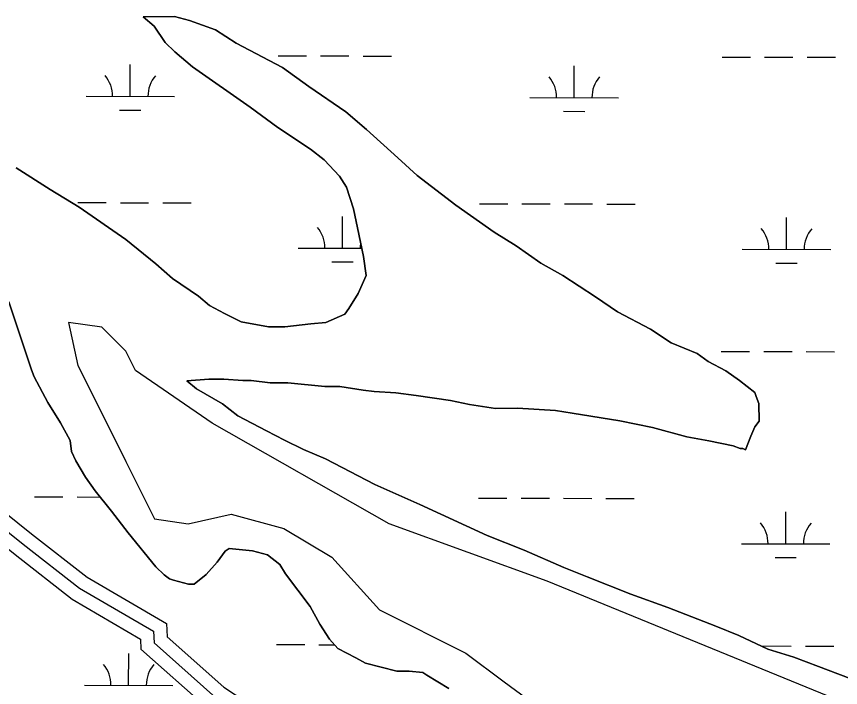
# Model space of a CAD drawing. Extents: x 3161615 to 3199515, y 867541 to 892976.
# Drawn here: x 3168167 to 3169098, y 888585 to 889343 of the extents above; entities that cross this region are included whole.
import ezdxf

# ---------------------------------------------------------------- set-up
doc = ezdxf.new("R2010")
doc.units = 0
for name, color, linetype in [('V-ROAD-CNTR', 7, 'Continuous'), ('V-SITE-VEGE', 7, 'Continuous'), ('V-TOPO-SHOR', 7, 'Continuous'), ('V-WETL-SWMP', 7, 'Continuous')]:
    doc.layers.add(name, color=color, linetype=linetype)

msp = doc.modelspace()

# ---------------------------------------------------------------- linework, layer by layer
at = {"layer": 'V-ROAD-CNTR'}
for points in [[(3167695.96, 889071.13), (3167707.41, 889065.27), (3167789.41, 889033.34), (3167838.65, 889014.27), (3167915.13, 888976.04), (3167979.39, 888928.14), (3168059.71, 888857.93), (3168183.61, 888758.56), (3168246.35, 888709.63), (3168336.35, 888657.11), (3168336.84, 888642.11), (3168401.01, 888585.1), (3168477.73, 888534.91), (3168559.35, 888510.58), (3168633.06, 888487.02), (3168722.41, 888420.52)], [(3167675.54, 889047.88), (3167695.11, 889037.87), (3167778.55, 889005.38), (3167826.5, 888986.81), (3167899.33, 888950.4), (3167960.53, 888904.79), (3168040.44, 888834.92), (3168165, 888735.03), (3168229.49, 888684.74), (3168306.91, 888639.56), (3168307.28, 888628.24), (3168382.74, 888561.2), (3168464.96, 888507.41), (3168550.5, 888481.92), (3168619.16, 888459.97), (3168711.54, 888391.21)], [(3168050.08, 888846.43), (3168174.3, 888746.8), (3168237.92, 888697.19), (3168321.63, 888648.34), (3168322.06, 888635.18), (3168391.87, 888573.15), (3168471.34, 888521.16), (3168554.93, 888496.25), (3168626.11, 888473.49), (3168733.9, 888393.27), (3168803.25, 888339.44), (3168873.68, 888318.28), (3168938.32, 888309.91), (3169055.65, 888264.45), (3169116.57, 888240.33)]]:
    msp.add_lwpolyline(points, dxfattribs=at)
at = {"layer": 'V-SITE-VEGE'}
for p, q in [((3168309.64, 889342.79), (3168345.12, 889343.09)), ((3168322.07, 889332.1), (3168309.64, 889342.79)), ((3168345.12, 889343.09), (3168362.12, 889338.6)), ((3168362.12, 889338.6), (3168391.52, 889328.04)), ((3168334.56, 889313.69), (3168322.07, 889332.1)), ((3168391.52, 889328.04), (3168414.78, 889312.81)), ((3168345.45, 889302.98), (3168334.56, 889313.69)), ((3168414.78, 889312.81), (3168467.46, 889285.48)), ((3168365.64, 889286.18), (3168345.45, 889302.98)), ((3168430.81, 889240.45), (3168365.64, 889286.18)), ((3168467.46, 889285.48), (3168496.94, 889264.13)), ((3168496.94, 889264.13), (3168538.83, 889235.17)), ((3168461.85, 889217.57), (3168430.81, 889240.45)), ((3168538.83, 889235.17), (3168562.13, 889215.31)), ((3168499.07, 889193.19), (3168461.85, 889217.57)), ((3168562.13, 889215.31), (3168597.87, 889183.21)), ((3168514.59, 889180.98), (3168499.07, 889193.19)), ((3168531.71, 889162.61), (3168514.59, 889180.98)), ((3168597.87, 889183.21), (3168619.63, 889163.34)), ((3168166.06, 889171.93), (3168204.82, 889147.57)), ((3168539.53, 889150.34), (3168531.71, 889162.61)), ((3168619.63, 889163.34), (3168663.1, 889129.76)), ((3168204.82, 889147.57), (3168237.38, 889127.79)), ((3168547.44, 889125.72), (3168539.53, 889150.34)), ((3168663.1, 889129.76), (3168706.54, 889099.27)), ((3168237.38, 889127.79), (3168290.13, 889091.2)), ((3168552.25, 889104.17), (3168547.44, 889125.72)), ((3168558.69, 889071.83), (3168552.25, 889104.17)), ((3168290.13, 889091.2), (3168324.29, 889063.72)), ((3168706.54, 889099.27), (3168731.35, 889084.05)), ((3168731.35, 889084.05), (3168759.28, 889064.23)), ((3168324.29, 889063.72), (3168342.94, 889046.9)), ((3168561.95, 889050.26), (3168558.69, 889071.83)), ((3168759.28, 889064.23), (3168784.07, 889050.56)), ((3168342.94, 889046.9), (3168372.41, 889027.1)), ((3168552.86, 889030.13), (3168561.95, 889050.26)), ((3168784.07, 889050.56), (3168821.29, 889026.18)), ((3168372.41, 889027.1), (3168384.84, 889016.4)), ((3168542.21, 889013.07), (3168552.86, 889030.13)), ((3168821.29, 889026.18), (3168846.11, 889009.42)), ((3168183.38, 888943.78), (3168158.06, 889020.7)), ((3168384.84, 889016.4), (3168401.89, 889007.29)), ((3168401.89, 889007.29), (3168420.47, 888998.19)), ((3168537.63, 889006.87), (3168542.21, 889013.07)), ((3168846.11, 889009.42), (3168883.3, 888989.68)), ((3168420.47, 888998.19), (3168451.37, 888992.27)), ((3168516.11, 888997.43), (3168537.63, 889006.87)), ((3168451.37, 888992.27), (3168469.88, 888992.42)), ((3168469.88, 888992.42), (3168499.16, 888995.75)), ((3168499.16, 888995.75), (3168516.11, 888997.43)), ((3168883.3, 888989.68), (3168906.56, 888974.45)), ((3168906.56, 888974.45), (3168935.97, 888962.35)), ((3168935.97, 888962.35), (3168948.38, 888953.19)), ((3168948.38, 888953.19), (3168968.52, 888942.56)), ((3168186.52, 888936.09), (3168183.38, 888943.78)), ((3168968.52, 888942.56), (3168984.04, 888931.89)), ((3168202.19, 888906.91), (3168186.52, 888936.09)), ((3168383.99, 888933.1), (3168359.33, 888931.35)), ((3168400.95, 888933.24), (3168383.99, 888933.1)), ((3168422.56, 888931.87), (3168400.95, 888933.24)), ((3168359.33, 888931.35), (3168370.2, 888922.19)), ((3168431.82, 888931.95), (3168422.56, 888931.87)), ((3168453.44, 888929.05), (3168431.82, 888931.95)), ((3168473.49, 888929.21), (3168453.44, 888929.05)), ((3168515.17, 888924.93), (3168473.49, 888929.21)), ((3168532.14, 888925.07), (3168515.17, 888924.93)), ((3168558.4, 888920.66), (3168532.14, 888925.07)), ((3168984.04, 888931.89), (3169001.12, 888918.15)), ((3168370.2, 888922.19), (3168399.64, 888905.46)), ((3168570.75, 888919.22), (3168558.4, 888920.66)), ((3168595.44, 888917.88), (3168570.75, 888919.22)), ((3168618.6, 888914.99), (3168595.44, 888917.88)), ((3168657.21, 888909.14), (3168618.6, 888914.99)), ((3169001.12, 888918.15), (3169002.7, 888913.54)), ((3168216.26, 888883.89), (3168202.19, 888906.91)), ((3168399.64, 888905.46), (3168416.73, 888891.72)), ((3168678.85, 888904.69), (3168657.21, 888909.14)), ((3168708.19, 888900.3), (3168678.85, 888904.69)), ((3169002.7, 888913.54), (3169005.85, 888905.85)), ((3169005.85, 888905.85), (3169006.01, 888885.8)), ((3168732.87, 888900.51), (3168708.19, 888900.3)), ((3168776.08, 888897.78), (3168732.87, 888900.51)), ((3168794.62, 888894.85), (3168776.08, 888897.78)), ((3168416.73, 888891.72), (3168449.26, 888875.02)), ((3168848.68, 888886.04), (3168794.62, 888894.85)), ((3168885.76, 888878.63), (3168848.68, 888886.04)), ((3168227.23, 888863.93), (3168216.26, 888883.89)), ((3168924.41, 888868.16), (3168885.76, 888878.63)), ((3169001.44, 888879.59), (3168996.9, 888868.76)), ((3169006.01, 888885.8), (3169001.44, 888879.59)), ((3168449.26, 888875.02), (3168469.4, 888864.39)), ((3168949.12, 888863.73), (3168924.41, 888868.16)), ((3168996.9, 888868.76), (3168990.86, 888853.28)), ((3168228.87, 888851.6), (3168227.23, 888863.93)), ((3168469.4, 888864.39), (3168491.08, 888853.77)), ((3168976.94, 888857.8), (3168949.12, 888863.73)), ((3168233.59, 888840.85), (3168228.87, 888851.6)), ((3168491.08, 888853.77), (3168515.85, 888843.18)), ((3168984.68, 888854.77), (3168976.94, 888857.8)), ((3168987.76, 888854.8), (3168984.68, 888854.77)), ((3168990.86, 888853.28), (3168987.76, 888854.8)), ((3168244.54, 888822.43), (3168233.59, 888840.85)), ((3168515.85, 888843.18), (3168571.62, 888814.33)), ((3168255.46, 888807.09), (3168244.54, 888822.43)), ((3168571.62, 888814.33), (3168622.71, 888791.62)), ((3168274.16, 888784.11), (3168255.46, 888807.09)), ((3168292.88, 888759.58), (3168274.16, 888784.11)), ((3168622.71, 888791.62), (3168698.58, 888756.77)), ((3168324.04, 888721.28), (3168292.88, 888759.58)), ((3168698.58, 888756.77), (3168740.37, 888740.15)), ((3168402.56, 888738.89), (3168393.41, 888726.48)), ((3168407.17, 888742.02), (3168402.56, 888738.89)), ((3168433.41, 888739.15), (3168407.17, 888742.02)), ((3168450.42, 888734.66), (3168433.41, 888739.15)), ((3168740.37, 888740.15), (3168785.26, 888720.47)), ((3168464.39, 888723.98), (3168450.42, 888734.66)), ((3168333.37, 888712.1), (3168324.04, 888721.28)), ((3168393.41, 888726.48), (3168381.19, 888712.5)), ((3168470.65, 888713.24), (3168464.39, 888723.98)), ((3168785.26, 888720.47), (3168811.57, 888709.89)), ((3168339.58, 888707.52), (3168333.37, 888712.1)), ((3168381.19, 888712.5), (3168367.4, 888701.58)), ((3168498.72, 888676.45), (3168470.65, 888713.24)), ((3168811.57, 888709.89), (3168861.1, 888690.24)), ((3168344.22, 888706.02), (3168339.58, 888707.52)), ((3168361.23, 888701.53), (3168344.22, 888706.02)), ((3168367.4, 888701.58), (3168361.23, 888701.53)), ((3168861.1, 888690.24), (3168902.86, 888675.16)), ((3168509.68, 888656.49), (3168498.72, 888676.45)), ((3168902.86, 888675.16), (3168957.03, 888654.02)), ((3168520.62, 888639.61), (3168509.68, 888656.49)), ((3168957.03, 888654.02), (3168983.34, 888643.44)), ((3168529.96, 888628.89), (3168520.62, 888639.61)), ((3168983.34, 888643.44), (3169015.86, 888628.28)), ((3168550.1, 888618.26), (3168529.96, 888628.89)), ((3169015.86, 888628.28), (3169045.24, 888619.27)), ((3168560.95, 888612.18), (3168550.1, 888618.26)), ((3169045.24, 888619.27), (3169073.09, 888608.7)), ((3168596.5, 888603.22), (3168560.95, 888612.18)), ((3169073.09, 888608.7), (3169131.9, 888586.05)), ((3168610.38, 888603.33), (3168596.5, 888603.22)), ((3168625.82, 888601.92), (3168610.38, 888603.33)), ((3168630.47, 888598.87), (3168625.82, 888601.92)), ((3168655.28, 888583.65), (3168630.47, 888598.87))]:
    msp.add_line(p, q, dxfattribs=at)
at = {"layer": 'V-TOPO-SHOR'}
msp.add_lwpolyline([(3169123.81, 888558.87), (3168766.55, 888705.03), (3168587.91, 888769.99), (3168387.63, 888883.66), (3168301.02, 888943.21), (3168290.19, 888964.86), (3168263.12, 888991.92), (3168225.23, 888997.34), (3168236.06, 888948.62), (3168268.54, 888883.66), (3168290.19, 888840.36), (3168322.67, 888775.4), (3168360.56, 888769.99), (3168409.28, 888780.81), (3168468.82, 888764.57), (3168522.96, 888732.09), (3168577.09, 888672.55), (3168674.52, 888623.83), (3168717.83, 888591.35), (3168799.02, 888531.81)], dxfattribs=at)
at = {"layer": 'V-WETL-SWMP'}
for p, q in [((3168345.12, 889343.08), (3168309.64, 889342.79)), ((3168309.64, 889342.79), (3168322.07, 889332.1)), ((3168362.12, 889338.6), (3168345.12, 889343.08)), ((3168391.52, 889328.04), (3168362.12, 889338.6)), ((3168322.07, 889332.1), (3168334.56, 889313.69)), ((3168414.78, 889312.81), (3168391.52, 889328.04)), ((3168334.56, 889313.69), (3168345.45, 889302.98)), ((3168467.45, 889285.48), (3168414.78, 889312.81)), ((3168345.45, 889302.98), (3168365.64, 889286.18)), ((3168462.38, 889298.7), (3168494.38, 889298.61)), ((3168510.38, 889298.57), (3168542.38, 889298.48)), ((3168558.38, 889298.44), (3168590.38, 889298.35)), ((3168964.28, 889297.31), (3168996.28, 889297.23)), ((3169012.28, 889297.18), (3169044.28, 889297.09)), ((3169060.28, 889297.05), (3169092.28, 889296.96)), ((3168295.18, 889252.73), (3168295.28, 889288.73)), ((3168797.09, 889251.35), (3168797.19, 889287.35)), ((3168365.64, 889286.18), (3168430.81, 889240.44)), ((3168496.94, 889264.13), (3168467.45, 889285.48)), ((3168538.83, 889235.17), (3168496.94, 889264.13)), ((3168245.18, 889252.87), (3168345.18, 889252.6)), ((3168747.09, 889251.48), (3168847.09, 889251.21)), ((3168430.81, 889240.44), (3168461.85, 889217.56)), ((3168283.14, 889237.34), (3168307.14, 889237.27)), ((3168562.13, 889215.31), (3168538.83, 889235.17)), ((3168785.05, 889235.95), (3168809.05, 889235.88)), ((3168461.85, 889217.56), (3168499.07, 889193.19)), ((3168597.87, 889183.21), (3168562.13, 889215.31)), ((3168499.07, 889193.19), (3168514.59, 889180.98)), ((3168514.59, 889180.98), (3168531.71, 889162.61)), ((3168619.63, 889163.34), (3168597.87, 889183.21)), ((3168204.83, 889147.57), (3168166.06, 889171.93)), ((3168531.71, 889162.61), (3168539.53, 889150.34)), ((3168663.1, 889129.76), (3168619.63, 889163.34)), ((3168237.38, 889127.78), (3168204.83, 889147.57)), ((3168539.53, 889150.34), (3168547.44, 889125.72)), ((3168236.01, 889132.83), (3168268.01, 889132.74)), ((3168284.01, 889132.69), (3168316.01, 889132.6)), ((3168332.01, 889132.56), (3168364.01, 889132.47)), ((3168706.54, 889099.27), (3168663.1, 889129.76)), ((3168689.92, 889131.57), (3168721.92, 889131.48)), ((3168737.92, 889131.44), (3168769.92, 889131.35)), ((3168785.92, 889131.31), (3168817.91, 889131.22)), ((3168833.91, 889131.17), (3168865.91, 889131.09)), ((3168290.13, 889091.2), (3168237.38, 889127.78)), ((3168547.44, 889125.72), (3168552.25, 889104.17)), ((3168535.18, 889081.26), (3168535.28, 889117.26)), ((3169037.09, 889079.87), (3169037.19, 889115.87)), ((3168552.25, 889104.17), (3168558.69, 889071.83)), ((3168324.29, 889063.72), (3168290.13, 889091.2)), ((3168731.35, 889084.05), (3168706.54, 889099.27)), ((3168759.28, 889064.23), (3168731.35, 889084.05)), ((3168485.18, 889081.4), (3168556.82, 889081.2)), ((3168987.09, 889080.01), (3169087.09, 889079.73)), ((3168342.94, 889046.9), (3168324.29, 889063.72)), ((3168523.14, 889065.86), (3168547.14, 889065.79)), ((3168558.69, 889071.83), (3168561.95, 889050.26)), ((3168784.07, 889050.55), (3168759.28, 889064.23)), ((3169025.05, 889064.47), (3169049.05, 889064.41)), ((3168372.41, 889027.09), (3168342.94, 889046.9)), ((3168561.95, 889050.26), (3168552.86, 889030.13)), ((3168821.29, 889026.18), (3168784.07, 889050.55)), ((3168384.84, 889016.4), (3168372.41, 889027.09)), ((3168552.86, 889030.13), (3168542.21, 889013.07)), ((3168846.11, 889009.42), (3168821.29, 889026.18)), ((3168158.06, 889020.69), (3168183.37, 888943.78)), ((3168401.89, 889007.29), (3168384.84, 889016.4)), ((3168420.47, 888998.18), (3168401.89, 889007.29)), ((3168542.21, 889013.07), (3168537.63, 889006.87)), ((3168883.3, 888989.67), (3168846.11, 889009.42)), ((3168451.37, 888992.27), (3168420.47, 888998.18)), ((3168537.63, 889006.87), (3168516.11, 888997.43)), ((3168469.88, 888992.42), (3168451.37, 888992.27)), ((3168499.16, 888995.75), (3168469.88, 888992.42)), ((3168516.11, 888997.43), (3168499.16, 888995.75)), ((3168906.56, 888974.44), (3168883.3, 888989.67)), ((3168935.97, 888962.35), (3168906.56, 888974.44)), ((3168948.38, 888953.19), (3168935.97, 888962.35)), ((3168963.36, 888964.64), (3168995.36, 888964.55)), ((3169011.36, 888964.51), (3169043.36, 888964.42)), ((3169059.36, 888964.38), (3169091.36, 888964.29)), ((3168968.52, 888942.56), (3168948.38, 888953.19)), ((3168183.37, 888943.78), (3168186.52, 888936.09)), ((3168984.04, 888931.89), (3168968.52, 888942.56)), ((3168186.52, 888936.09), (3168202.19, 888906.91)), ((3168359.32, 888931.35), (3168383.99, 888933.1)), ((3168383.99, 888933.1), (3168400.96, 888933.24)), ((3168400.96, 888933.24), (3168422.56, 888931.87)), ((3168370.2, 888922.19), (3168359.32, 888931.35)), ((3168422.56, 888931.87), (3168431.82, 888931.95)), ((3168431.82, 888931.95), (3168453.44, 888929.04)), ((3168453.44, 888929.04), (3168473.49, 888929.21)), ((3168473.49, 888929.21), (3168515.17, 888924.93)), ((3168515.17, 888924.93), (3168532.14, 888925.07)), ((3168532.14, 888925.07), (3168558.4, 888920.66)), ((3169001.12, 888918.15), (3168984.04, 888931.89)), ((3168399.64, 888905.46), (3168370.2, 888922.19)), ((3168558.4, 888920.66), (3168570.75, 888919.22)), ((3168570.75, 888919.22), (3168595.44, 888917.88)), ((3168595.44, 888917.88), (3168618.6, 888914.99)), ((3168618.6, 888914.99), (3168657.21, 888909.14)), ((3169002.7, 888913.54), (3169001.12, 888918.15)), ((3168202.19, 888906.91), (3168216.26, 888883.89)), ((3168416.72, 888891.72), (3168399.64, 888905.46)), ((3168657.21, 888909.14), (3168678.84, 888904.69)), ((3168678.84, 888904.69), (3168708.19, 888900.3)), ((3169005.85, 888905.85), (3169002.7, 888913.54)), ((3169006.01, 888885.8), (3169005.85, 888905.85)), ((3168708.19, 888900.3), (3168732.87, 888900.51)), ((3168732.87, 888900.51), (3168776.08, 888897.78)), ((3168776.08, 888897.78), (3168794.61, 888894.85)), ((3168449.26, 888875.02), (3168416.72, 888891.72)), ((3168794.61, 888894.85), (3168848.68, 888886.04)), ((3168848.68, 888886.04), (3168885.76, 888878.63)), ((3168216.26, 888883.89), (3168227.22, 888863.93)), ((3168885.76, 888878.63), (3168924.41, 888868.16)), ((3168996.9, 888868.76), (3169001.44, 888879.59)), ((3169001.44, 888879.59), (3169006.01, 888885.8)), ((3168469.4, 888864.39), (3168449.26, 888875.02)), ((3168924.41, 888868.16), (3168949.12, 888863.73)), ((3168990.86, 888853.28), (3168996.9, 888868.76)), ((3168227.22, 888863.93), (3168228.87, 888851.6)), ((3168491.08, 888853.77), (3168469.4, 888864.39)), ((3168949.12, 888863.73), (3168976.94, 888857.79)), ((3168228.87, 888851.6), (3168233.59, 888840.85)), ((3168515.85, 888843.18), (3168491.08, 888853.77)), ((3168976.94, 888857.79), (3168984.68, 888854.77)), ((3168984.68, 888854.77), (3168987.76, 888854.8)), ((3168987.76, 888854.8), (3168990.86, 888853.28)), ((3168233.59, 888840.85), (3168244.54, 888822.43)), ((3168571.62, 888814.33), (3168515.85, 888843.18)), ((3168244.54, 888822.43), (3168255.46, 888807.09)), ((3168622.71, 888791.62), (3168571.62, 888814.33)), ((3168255.46, 888807.09), (3168274.16, 888784.11)), ((3168187.09, 888800.28), (3168219.09, 888800.2)), ((3168235.09, 888800.15), (3168261.16, 888800.08)), ((3168689, 888798.9), (3168721, 888798.81)), ((3168737, 888798.77), (3168769, 888798.68)), ((3168785, 888798.63), (3168817, 888798.54)), ((3168833, 888798.5), (3168865, 888798.41)), ((3168274.16, 888784.11), (3168292.87, 888759.58)), ((3168698.58, 888756.77), (3168622.71, 888791.62)), ((3169036.17, 888747.2), (3169036.27, 888783.2)), ((3168292.87, 888759.58), (3168324.04, 888721.28)), ((3168740.36, 888740.15), (3168698.58, 888756.77)), ((3168986.17, 888747.33), (3169086.17, 888747.06)), ((3168393.41, 888726.48), (3168402.56, 888738.89)), ((3168402.56, 888738.89), (3168407.17, 888742.02)), ((3168407.17, 888742.02), (3168433.41, 888739.15)), ((3168433.41, 888739.15), (3168450.42, 888734.66)), ((3168785.26, 888720.47), (3168740.36, 888740.15)), ((3168450.42, 888734.66), (3168464.39, 888723.98)), ((3169024.13, 888731.8), (3169048.13, 888731.73)), ((3168324.04, 888721.28), (3168333.37, 888712.1)), ((3168381.19, 888712.5), (3168393.41, 888726.48)), ((3168464.39, 888723.98), (3168470.65, 888713.24)), ((3168811.57, 888709.89), (3168785.26, 888720.47)), ((3168333.37, 888712.1), (3168339.58, 888707.52)), ((3168367.39, 888701.58), (3168381.19, 888712.5)), ((3168470.65, 888713.24), (3168498.72, 888676.45)), ((3168861.09, 888690.24), (3168811.57, 888709.89)), ((3168339.58, 888707.52), (3168344.22, 888706.02)), ((3168344.22, 888706.02), (3168361.23, 888701.53)), ((3168361.23, 888701.53), (3168367.39, 888701.58)), ((3168902.87, 888675.16), (3168861.09, 888690.24)), ((3168498.72, 888676.45), (3168509.68, 888656.49)), ((3168957.03, 888654.02), (3168902.87, 888675.16)), ((3168509.68, 888656.49), (3168520.62, 888639.61)), ((3168983.34, 888643.44), (3168957.03, 888654.02)), ((3168520.62, 888639.61), (3168529.96, 888628.89)), ((3169015.86, 888628.28), (3168983.34, 888643.44)), ((3168460.54, 888633.35), (3168492.54, 888633.27)), ((3168508.54, 888633.22), (3168526.23, 888633.17)), ((3168529.96, 888628.89), (3168550.1, 888618.26)), ((3169010.44, 888631.83), (3169042.44, 888631.75)), ((3169045.24, 888619.27), (3169015.86, 888628.28)), ((3169058.44, 888631.7), (3169090.44, 888631.61)), ((3168293.35, 888587.39), (3168293.45, 888623.39)), ((3168550.1, 888618.26), (3168560.95, 888612.18)), ((3169073.09, 888608.7), (3169045.24, 888619.27)), ((3168560.95, 888612.18), (3168596.5, 888603.22)), ((3169131.9, 888586.05), (3169073.09, 888608.7)), ((3168596.5, 888603.22), (3168610.38, 888603.33)), ((3168610.38, 888603.33), (3168625.82, 888601.92)), ((3168625.82, 888601.92), (3168630.47, 888598.87)), ((3168630.47, 888598.87), (3168655.28, 888583.65)), ((3168243.35, 888587.52), (3168343.35, 888587.25))]:
    msp.add_line(p, q, dxfattribs=at)
for centre, start, end in [((3168239.94, 889253.36), 359.06985, 40.61351), ((3168350.43, 889253.06), 139.06985, 180.61351), ((3168741.85, 889251.97), 359.06985, 40.61351), ((3168852.33, 889251.67), 139.06985, 180.61351), ((3168479.94, 889081.88), 359.06985, 40.61351), ((3168981.85, 889080.5), 359.06985, 40.61351), ((3169092.33, 889080.19), 139.06985, 180.61351), ((3168590.43, 889081.58), 170.84891, 180.61351), ((3168980.93, 888747.82), 359.06985, 40.61351), ((3169091.41, 888747.52), 139.06985, 180.61351), ((3168238.1, 888588.01), 359.06985, 40.61351), ((3168348.59, 888587.71), 139.06985, 180.61351)]:
    msp.add_arc(centre, 35.25, start, end, dxfattribs=at)

doc.saveas('drawing.dxf')
